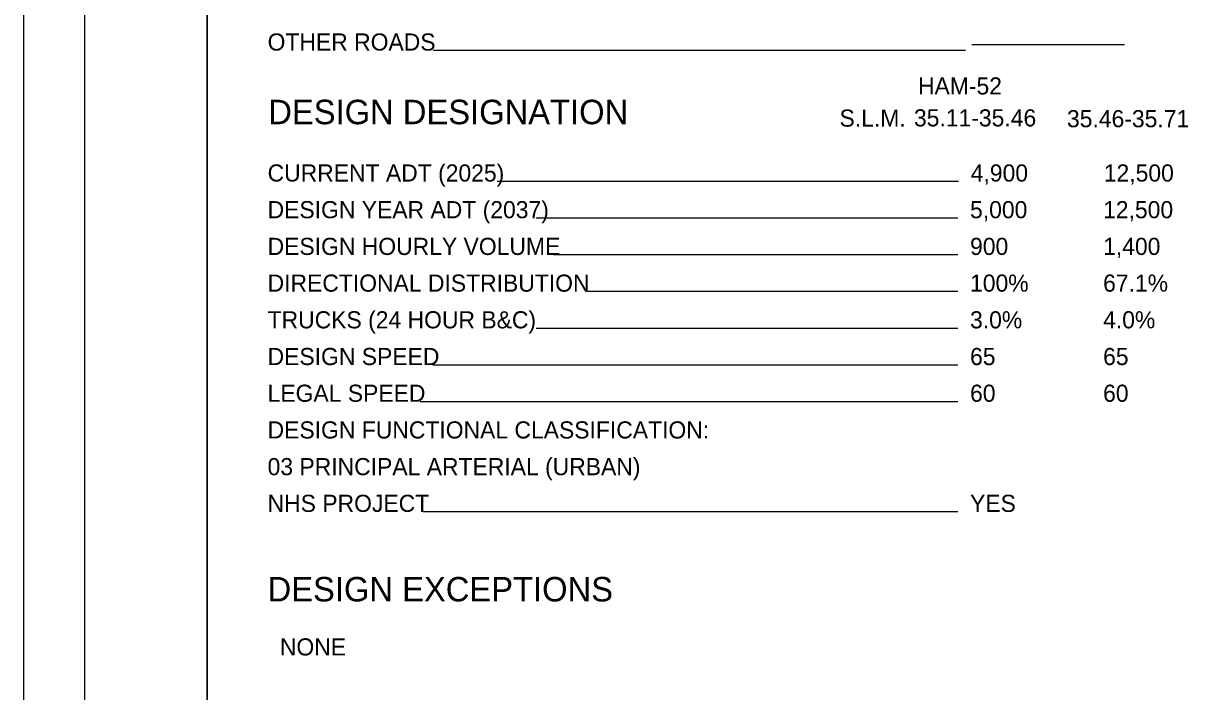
# Model space of a CAD drawing. Extents: x 0 to 34, y 0 to 22.
# Drawn here: x 0 to 9.66, y 5.64 to 11.1 of the extents above; entities that cross this region are included whole.
import ezdxf

# ---------------------------------------------------------------- set-up
doc = ezdxf.new("R2010")
doc.units = 0
for name, color, linetype in [('Default', 7, 'Continuous'), ('SH_Border', 7, 'Continuous'), ('SH_Cut_Line', 7, 'Continuous'), ('SH_Data', 7, 'Continuous'), ('SH_Text', 7, 'Continuous')]:
    doc.layers.add(name, color=color, linetype=linetype)

msp = doc.modelspace()

# ---------------------------------------------------------------- linework, layer by layer
at = {"layer": 'SH_Border'}
for points in [[(0.5, 21.5), (1.5, 21.5), (1.5, 0.5), (0.5, 0.5)], [(1.5, 21.5), (33.5, 21.5), (33.5, 0.5), (1.5, 0.5)]]:
    msp.add_lwpolyline(points, close=True, dxfattribs=at)
at = {"layer": 'SH_Cut_Line'}
msp.add_lwpolyline([(0, 0), (34, 0), (34, 22), (0, 22)], close=True, dxfattribs=at)
at = {"layer": 'SH_Data'}
for p, q in [((9, 10.9223), (7.75, 10.9223)), ((7.7, 10.8767), (3.3471, 10.8767)), ((7.6424, 9.8062), (3.871, 9.8062)), ((7.6368, 9.5062), (4.1885, 9.5062)), ((7.6368, 9.2062), (4.335, 9.2062)), ((7.6368, 8.9062), (4.6037, 8.9062)), ((7.6368, 8.6062), (4.1885, 8.6062)), ((7.6368, 8.3062), (3.346, 8.3062)), ((7.6368, 8.0062), (3.2422, 8.0062)), ((7.6368, 7.1062), (3.2669, 7.1062))]:
    msp.add_line(p, q, dxfattribs=at)

# ---------------------------------------------------------------- texts
at = {"layer": 'Default'}
msp.add_text('NONE', height=0.14, dxfattribs=at).set_placement((2.0947, 5.9328))
at = {"layer": 'SH_Data'}
msp.add_text('DESIGN DESIGNATION', height=0.2, dxfattribs=at).set_placement((2, 10.2747))
at = {"layer": 'SH_Text'}
for s, height, p in [('OTHER ROADS', 0.14, (1.9944, 10.8767)), ('HAM-52', 0.14, (7.3111, 10.5176)), ('S.L.M.', 0.14, (6.6698, 10.2548)), ('35.11-35.46', 0.14, (7.2783, 10.2566)), ('35.46-35.71', 0.14, (8.5292, 10.2499)), ('CURRENT ADT (2025)', 0.14, (1.9944, 9.8062)), ('4,900', 0.14, (7.7424, 9.8062)), ('12,500', 0.14, (8.8301, 9.8062)), ('DESIGN YEAR ADT (2037)', 0.14, (1.9944, 9.5062)), ('5,000', 0.14, (7.7368, 9.5062)), ('12,500', 0.14, (8.8245, 9.5062)), ('DESIGN HOURLY VOLUME ', 0.14, (1.9944, 9.2062)), ('900', 0.14, (7.7368, 9.2062)), ('1,400', 0.14, (8.8245, 9.2062)), ('DIRECTIONAL DISTRIBUTION', 0.14, (1.9944, 8.9062)), ('100%', 0.14, (7.7368, 8.9062)), ('67.1%', 0.14, (8.8245, 8.9062)), ('TRUCKS (24 HOUR B&C)', 0.14, (1.9944, 8.6062)), ('3.0%', 0.14, (7.7368, 8.6062)), ('4.0%', 0.14, (8.8245, 8.6062)), ('DESIGN SPEED', 0.14, (1.9944, 8.3062)), ('65', 0.14, (7.7368, 8.3062)), ('65', 0.14, (8.8245, 8.3062)), ('LEGAL SPEED', 0.14, (1.9944, 8.0062)), ('60', 0.14, (7.7368, 8.0062)), ('60', 0.14, (8.8245, 8.0062)), ('DESIGN FUNCTIONAL CLASSIFICATION:', 0.14, (1.9944, 7.7062)), ('03 PRINCIPAL ARTERIAL (URBAN) ', 0.14, (1.9944, 7.4062)), ('NHS PROJECT', 0.14, (1.9944, 7.1062)), ('YES', 0.14, (7.7368, 7.1062)), ('DESIGN EXCEPTIONS', 0.2, (1.9944, 6.3744))]:
    msp.add_text(s, height=height, dxfattribs=at).set_placement(p)

doc.saveas('drawing.dxf')
